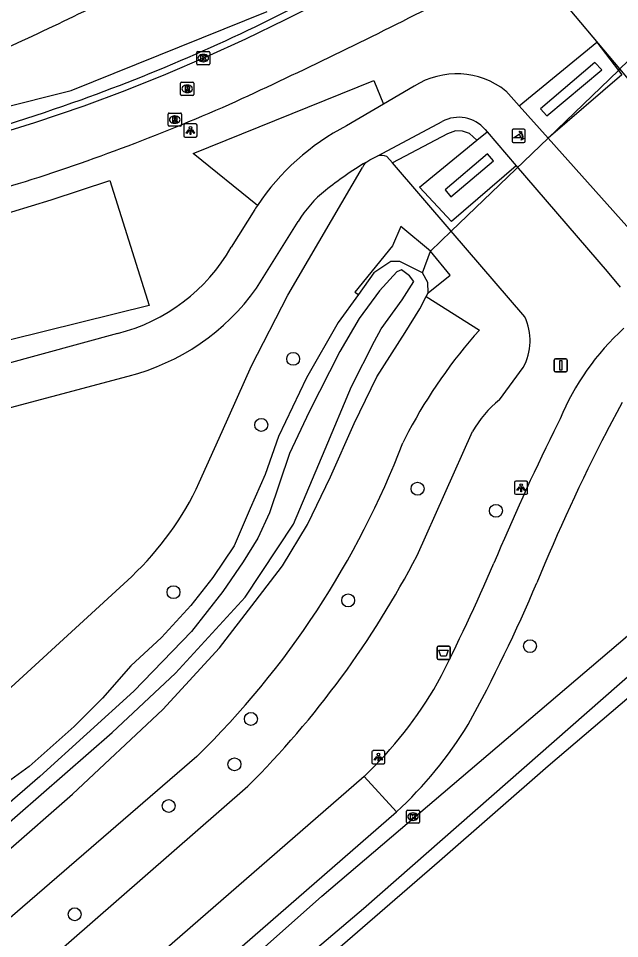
# Model space of a CAD drawing. Extents: x 155018 to 156648, y 383980 to 385733.
# Drawn here: x 156082.5 to 156128, y 384211.6 to 384281.3 of the extents above; entities that cross this region are included whole.
import ezdxf

# ---------------------------------------------------------------- set-up
doc = ezdxf.new("R2010")
doc.units = 0
for name, color, linetype in [('IMGEO_Afvalbak', 7, 'Continuous'), ('IMGEO_Berm_groen', 7, 'Continuous'), ('IMGEO_Boom', 7, 'Continuous'), ('IMGEO_Duiker', 7, 'Continuous'), ('IMGEO_Fietspad_gesloten', 7, 'Continuous'), ('IMGEO_Greppel_droge_sloot', 7, 'Continuous'), ('IMGEO_Groenvoorziening', 7, 'Continuous'), ('IMGEO_Kolk', 7, 'Continuous'), ('IMGEO_Lichtpunt', 7, 'Continuous'), ('IMGEO_Loofbos', 7, 'Continuous'), ('IMGEO_Poller', 7, 'Continuous'), ('IMGEO_Rijbaan_lokaal_gesloten', 7, 'Continuous'), ('IMGEO_Rijbaan_regionaal_gesloten', 7, 'Continuous'), ('IMGEO_Rioolput', 7, 'Continuous'), ('IMGEO_Terreindeel_gesloten', 7, 'Continuous'), ('IMGEO_Verkeersbordpaal', 7, 'Continuous'), ('IMGEO_Waterloop', 7, 'Continuous')]:
    doc.layers.add(name, color=color, linetype=linetype)

msp = doc.modelspace()

# ---------------------------------------------------------------- linework, layer by layer
at = {"layer": 'IMGEO_Afvalbak'}
for p, q in [((156114.283, 384233.734), (156115.073, 384233.734)), ((156115.073, 384233.734), (156114.283, 384233.734)), ((156114.183, 384232.834), (156114.183, 384233.634)), ((156114.183, 384233.634), (156114.183, 384232.834)), ((156115.173, 384233.634), (156115.173, 384232.834)), ((156115.173, 384232.834), (156115.173, 384233.634)), ((156115.073, 384232.734), (156114.283, 384232.734)), ((156114.283, 384232.734), (156115.073, 384232.734))]:
    msp.add_line(p, q, dxfattribs=at)
msp.add_lwpolyline([(156114.326, 384233.448), (156115.03, 384233.448), (156114.881, 384232.978), (156114.475, 384232.978), (156114.326, 384233.448)], dxfattribs=at)
for centre, start, end in [((156114.283, 384233.634), 90, 180), ((156114.283, 384233.634), 90, 180), ((156115.073, 384233.634), 0, 90), ((156115.073, 384233.634), 360, 90), ((156114.283, 384232.834), 180, 270), ((156114.283, 384232.834), 180, 270), ((156115.073, 384232.834), 270, 0), ((156115.073, 384232.834), 270, 0)]:
    msp.add_arc(centre, 0.1, start, end, dxfattribs=at)
at = {"layer": 'IMGEO_Berm_groen'}
for points in [[(156214.35, 384338.025), (156134.617, 384269.644), (156128.031, 384277.497), (156123.05, 384283.437), (156200.868, 384350.384)], [(156049.075, 384267.847), (156057.303, 384269.023), (156064.431, 384270.328), (156086.478, 384275.851), (156101.318, 384281.837)], [(156120.399, 384274.701), (156126.291, 384279.514), (156127.917, 384277.387), (156128.166, 384277.061), (156122.588, 384272.255)], [(156100.578, 384267.141), (156095.724, 384271.089), (156109.384, 384276.628), (156110.114, 384274.821)], [(156075.947, 384264.974), (156080.469, 384266.214), (156084.958, 384267.57), (156089.411, 384269.04), (156092.372, 384259.571), (156079.21, 384256.294), (156066.019, 384253.133), (156052.801, 384250.089), (156040.596, 384247.388)]]:
    msp.add_lwpolyline(points, dxfattribs=at)
at = {"layer": 'IMGEO_Boom'}
for centre in [(156103.287, 384255.518), (156100.867, 384250.513), (156112.705, 384245.671), (156118.64, 384244), (156094.222, 384237.833), (156107.45, 384237.207), (156121.222, 384233.743), (156100.082, 384228.223), (156098.837, 384224.785), (156093.857, 384221.626), (156086.739, 384213.416)]:
    msp.add_circle(centre, 0.489, dxfattribs=at)
at = {"layer": 'IMGEO_Duiker'}
msp.add_lwpolyline([(156113.08, 384262.046), (156113.675, 384263.671), (156115.251, 384265.189), (156122.588, 384272.255), (156127.917, 384277.387), (156128.031, 384277.497), (156129.797, 384279.198), (156131.476, 384280.815)], dxfattribs=at)
at = {"layer": 'IMGEO_Fietspad_gesloten'}
for points in [[(156112.446, 384276.189), (156110.114, 384274.821)], [(156120.399, 384274.701), (156119.396, 384275.823)], [(156110.114, 384274.821), (156107.315, 384273.18)], [(156122.588, 384272.255), (156120.399, 384274.701)], [(156109.684, 384270.907), (156114.568, 384273.503)], [(156117.821, 384272.894), (156117.972, 384272.719)], [(156117.972, 384272.719), (156120.169, 384270.161)], [(156131.363, 384262.618), (156129.613, 384264.401), (156122.588, 384272.255)], [(156108.79, 384270.414), (156108.944, 384270.505), (156109.098, 384270.595), (156109.684, 384270.907)], [(156120.169, 384270.161), (156127.057, 384262.14), (156128.048, 384260.964)], [(156100.578, 384267.141), (156100.51, 384267.038), (156100.442, 384266.935), (156100.376, 384266.831), (156098.587, 384263.992)], [(156100.507, 384260.869), (156103.661, 384265.926)], [(156089.979, 384257.451), (156048.878, 384246.199)], [(156049.539, 384243.209), (156090.78, 384254.207)], [(156127.028, 384250), (156128.218, 384252.245)], [(156123.495, 384250.961), (156123.018, 384250)], [(156108.659, 384223.86), (156042.763, 384166.503), (156027.17, 384152.885), (156000, 384129.39), (155991.959, 384122.276), (155963.177, 384097.374), (155941.474, 384078.533), (155898.524, 384041.236), (155893.97, 384037.218), (155891.267, 384034.708)], [(156108.659, 384223.86), (156111.109, 384221.17)], [(156051.883, 384169.608), (156111.109, 384221.17)]]:
    msp.add_lwpolyline(points, dxfattribs=at)
for centre, radius, start, end in [((156115.664, 384271.127), 5.998, 51.52685, 122.44411), ((156115.829, 384271.245), 2.586, 39.61036, 119.18223), ((156115.572, 384257.191), 17.995, 117.3134, 146.43226), ((156122.156, 384247.986), 26.109, 120.79268, 128.96946), ((156111.284, 384261.313), 8.911, 128.51104, 148.81859), ((156086.746, 384270.641), 13.58, 283.77387, 330.68668), ((156086.555, 384270.807), 17.13, 284.2784, 324.53591), ((156141.325, 384243.563), 19.303, 132.31714, 157.46651), ((156278.192, 384173.579), 172.972, 153.78047, 157.41123), ((156248.899, 384186.806), 137.28, 152.59191, 157.86288), ((155970.911, 384303.871), 160.799, 333.03337, 336.60396), ((156010.249, 384285.806), 121.096, 331.37439, 337.02405), ((156087.09, 384246.524), 31.287, 313.58245, 330.15377), ((156089.148, 384244.734), 32.211, 312.983, 328.26405)]:
    msp.add_arc(centre, radius, start, end, dxfattribs=at)
at = {"layer": 'IMGEO_Greppel_droge_sloot'}
msp.add_lwpolyline([(156091.312, 384202.215), (156105.449, 384214.778), (156133.883, 384239.009), (156135.207, 384237.19), (156108.621, 384213.824), (156092.652, 384200.288), (156091.312, 384202.215)], dxfattribs=at)
at = {"layer": 'IMGEO_Groenvoorziening'}
for points in [[(156122.499, 384273.929), (156126.651, 384277.43), (156126.118, 384277.986), (156122.006, 384274.48), (156122.499, 384273.929)], [(156117.197, 384272.086), (156116.626, 384272.599), (156116.118, 384272.789), (156115.575, 384272.795), (156114.97, 384272.584), (156110.798, 384270.367)], [(156120.169, 384270.161), (156115.278, 384265.941), (156112.863, 384268.545), (156117.197, 384272.086)], [(156117.197, 384272.086), (156117.972, 384272.719)], [(156115.231, 384267.803), (156118.467, 384270.531), (156118.005, 384271.069), (156114.79, 384268.328), (156115.231, 384267.803)], [(156066.696, 384205.612), (156076.396, 384213.634), (156086.563, 384222.509), (156093.413, 384228.951), (156097.695, 384233.619), (156100.417, 384237.135), (156102.487, 384239.834), (156104.369, 384242.97), (156106.101, 384246.581), (156107.916, 384250.606), (156109.616, 384254.15), (156111.761, 384257.524), (156112.872, 384259.323), (156113.362, 384260.241)]]:
    msp.add_lwpolyline(points, dxfattribs=at)
at = {"layer": 'IMGEO_Kolk'}
for p, q in [((156095.977, 384277.892), (156095.977, 384278.744)), ((156096.052, 384278.818), (156096.904, 384278.818)), ((156096.465, 384278.598), (156096.49, 384278.598)), ((156096.978, 384278.744), (156096.978, 384277.892)), ((156096.904, 384277.818), (156096.052, 384277.818)), ((156096.488, 384278.038), (156096.463, 384278.038)), ((156111.859, 384220.39), (156111.859, 384221.242)), ((156111.934, 384221.316), (156112.786, 384221.316)), ((156112.86, 384221.242), (156112.86, 384220.39)), ((156112.37, 384220.536), (156112.345, 384220.536)), ((156112.347, 384221.096), (156112.372, 384221.096)), ((156112.786, 384220.316), (156111.934, 384220.316))]:
    msp.add_line(p, q, dxfattribs=at)
for points in [[(156095.977, 384277.892), (156095.977, 384278.744)], [(156096.052, 384278.818), (156096.904, 384278.818)], [(156096.298, 384278.518), (156096.421, 384278.518), (156096.421, 384278.367), (156096.551, 384278.518), (156096.715, 384278.518), (156096.569, 384278.367), (156096.722, 384278.118), (156096.57, 384278.118), (156096.485, 384278.282), (156096.421, 384278.215), (156096.421, 384278.118), (156096.298, 384278.118), (156096.298, 384278.518)], [(156096.978, 384278.744), (156096.978, 384277.892)], [(156096.904, 384277.818), (156096.052, 384277.818)], [(156111.859, 384220.39), (156111.859, 384221.242)], [(156111.934, 384221.316), (156112.786, 384221.316)], [(156112.86, 384221.242), (156112.86, 384220.39)], [(156112.18, 384221.016), (156112.303, 384221.016), (156112.303, 384220.865), (156112.433, 384221.016), (156112.597, 384221.016), (156112.451, 384220.865), (156112.604, 384220.616), (156112.452, 384220.616), (156112.367, 384220.78), (156112.303, 384220.713), (156112.303, 384220.616), (156112.18, 384220.616), (156112.18, 384221.016)], [(156112.786, 384220.316), (156111.934, 384220.316)]]:
    msp.add_lwpolyline(points, dxfattribs=at)
for centre, start, end in [((156096.054, 384278.742), 91.55205, 178.44795), ((156096.054, 384278.742), 91.55205, 178.44795), ((156096.902, 384278.742), 1.55205, 88.44795), ((156096.902, 384278.742), 1.55205, 88.44795), ((156096.054, 384277.894), 181.55205, 268.44795), ((156096.054, 384277.894), 181.55205, 268.44795), ((156096.902, 384277.894), 271.55205, 358.44795), ((156096.902, 384277.894), 271.55205, 358.44795), ((156111.936, 384221.24), 91.55205, 178.44795), ((156111.936, 384221.24), 91.55205, 178.44795), ((156112.784, 384221.24), 1.55205, 88.44795), ((156112.784, 384221.24), 1.55205, 88.44795), ((156111.936, 384220.392), 181.55205, 268.44795), ((156111.936, 384220.392), 181.55205, 268.44795), ((156112.784, 384220.392), 271.55205, 358.44795), ((156112.784, 384220.392), 271.55205, 358.44795)]:
    msp.add_arc(centre, 0.0765, start, end, dxfattribs=at)
for centre, major_axis, ratio, start_param, end_param in [((156096.464, 384278.318), (-0.387, 0.002), 0.722429, 4.712389, 7.853982), ((156096.489, 384278.318), (-0.39, 0.002), 0.717154, 1.570796, 4.712389), ((156112.346, 384220.816), (-0.387, 0.002), 0.722429, 4.712389, 7.853982), ((156112.371, 384220.816), (-0.39, 0.002), 0.717154, 1.570796, 4.712389)]:
    msp.add_ellipse(centre, major_axis=major_axis, ratio=ratio, start_param=start_param, end_param=end_param, dxfattribs=at)
at = {"layer": 'IMGEO_Lichtpunt'}
for p, q in [((156095.006, 384273.232), (156095.006, 384272.425)), ((156095.006, 384273.232), (156095.006, 384272.425)), ((156095.908, 384273.327), (156095.1, 384273.327)), ((156095.908, 384273.327), (156095.1, 384273.327)), ((156096.002, 384272.425), (156096.002, 384273.232)), ((156096.002, 384272.425), (156096.002, 384273.232)), ((156095.1, 384272.331), (156095.908, 384272.331)), ((156095.1, 384272.331), (156095.908, 384272.331)), ((156120.047, 384246.153), (156120.047, 384245.346)), ((156120.047, 384246.153), (156120.047, 384245.346)), ((156120.949, 384246.248), (156120.141, 384246.248)), ((156120.949, 384246.248), (156120.141, 384246.248)), ((156121.043, 384245.346), (156121.043, 384246.153)), ((156121.043, 384245.346), (156121.043, 384246.153)), ((156120.141, 384245.252), (156120.949, 384245.252)), ((156120.141, 384245.252), (156120.949, 384245.252)), ((156109.237, 384225.723), (156109.237, 384224.916)), ((156109.237, 384225.723), (156109.237, 384224.916)), ((156110.139, 384225.818), (156109.331, 384225.818)), ((156110.139, 384225.818), (156109.331, 384225.818)), ((156110.233, 384224.916), (156110.233, 384225.723)), ((156110.233, 384224.916), (156110.233, 384225.723)), ((156109.331, 384224.822), (156110.139, 384224.822)), ((156109.331, 384224.822), (156110.139, 384224.822))]:
    msp.add_line(p, q, dxfattribs=at)
for points in [[(156095.38, 384272.896), (156095.419, 384272.868), (156095.231, 384272.606), (156095.193, 384272.633), (156095.38, 384272.896)], [(156095.482, 384272.848), (156095.529, 384272.848), (156095.529, 384272.526), (156095.482, 384272.526), (156095.482, 384272.848)], [(156095.592, 384272.868), (156095.63, 384272.895), (156095.817, 384272.633), (156095.778, 384272.605), (156095.592, 384272.868)], [(156120.421, 384245.817), (156120.46, 384245.789), (156120.272, 384245.527), (156120.234, 384245.554), (156120.421, 384245.817)], [(156120.523, 384245.769), (156120.57, 384245.769), (156120.57, 384245.447), (156120.523, 384245.447), (156120.523, 384245.769)], [(156120.633, 384245.789), (156120.671, 384245.816), (156120.858, 384245.554), (156120.819, 384245.526), (156120.633, 384245.789)], [(156109.611, 384225.387), (156109.65, 384225.359), (156109.462, 384225.097), (156109.424, 384225.124), (156109.611, 384225.387)], [(156109.713, 384225.339), (156109.76, 384225.339), (156109.76, 384225.017), (156109.713, 384225.017), (156109.713, 384225.339)], [(156109.823, 384225.359), (156109.861, 384225.386), (156110.048, 384225.124), (156110.009, 384225.096), (156109.823, 384225.359)]]:
    msp.add_lwpolyline(points, dxfattribs=at)
for centre in [(156095.505, 384273.03), (156120.546, 384245.951), (156109.736, 384225.521)]:
    msp.add_circle(centre, 0.0994, dxfattribs=at)
for centre, start, end in [((156095.1, 384273.232), 90, 180), ((156095.1, 384273.232), 90, 180), ((156095.908, 384273.232), 0, 90), ((156095.908, 384273.232), 0, 90), ((156095.1, 384272.425), 180, 270), ((156095.1, 384272.425), 180, 270), ((156095.908, 384272.425), 270, 0), ((156095.908, 384272.425), 270, 360), ((156120.141, 384246.153), 90, 180), ((156120.141, 384246.153), 90, 180), ((156120.949, 384246.153), 0, 90), ((156120.949, 384246.153), 0, 90), ((156120.141, 384245.346), 180, 270), ((156120.141, 384245.346), 180, 270), ((156120.949, 384245.346), 270, 0), ((156120.949, 384245.346), 270, 360), ((156109.331, 384225.723), 90, 180), ((156109.331, 384225.723), 90, 180), ((156110.139, 384225.723), 0, 90), ((156110.139, 384225.723), 0, 90), ((156109.331, 384224.916), 180, 270), ((156109.331, 384224.916), 180, 270), ((156110.139, 384224.916), 270, 0), ((156110.139, 384224.916), 270, 360)]:
    msp.add_arc(centre, 0.0946, start, end, dxfattribs=at)
at = {"layer": 'IMGEO_Loofbos'}
for points in [[(156110.798, 384270.367), (156110.375, 384270.859)], [(156096.172, 384246.136), (156097.902, 384250), (156100.134, 384254.983), (156102.892, 384260.358), (156108.535, 384270.016)], [(156120.822, 384258.712), (156115.251, 384265.189), (156110.798, 384270.367)], [(156113.513, 384260.524), (156115.184, 384261.86), (156113.675, 384263.671), (156111.446, 384265.543), (156110.803, 384264.092), (156107.947, 384260.573), (156108.224, 384260.408)], [(156108.224, 384260.408), (156106.697, 384258.277), (156104.286, 384254.072), (156102.184, 384249.638), (156101.161, 384246.745), (156100.038, 384244.165), (156098.816, 384241.336), (156097.207, 384238.954), (156095.536, 384236.829), (156093.32, 384234.386), (156090.993, 384232.254), (156088.836, 384229.802), (156086.688, 384227.639), (156083.297, 384224.616), (156079.666, 384221.987), (156076.006, 384218.63), (156070.207, 384213.388), (156067.387, 384211.035), (156051.117, 384196.983), (156047.876, 384194.551), (156047.532, 384194.291)], [(156113.362, 384260.241), (156113.513, 384260.524)], [(156113.362, 384260.241), (156117.387, 384257.705)], [(156118.909, 384252.423), (156120.714, 384254.863)], [(156112.023, 384250), (156111.594, 384249.164)], [(156112.671, 384240.62), (156116.864, 384250)], [(156000, 384159.048), (156064.771, 384215.322), (156073.684, 384223.065), (156091.057, 384239.03)], [(156095.979, 384225.365), (156000, 384142.358), (155882.665, 384040.607), (155880.673, 384040.961), (155879.606, 384042.101)], [(155886.455, 384037.776), (156000, 384136.33), (156047.39, 384177.287), (156099.856, 384223.125)]]:
    msp.add_lwpolyline(points, dxfattribs=at)
for centre, radius, start, end in [((156109.927, 384269.41), 1.516, 72.8247, 99.22801), ((156109.93, 384269.403), 1.523, 138.42672, 156.27762), ((156116.925, 384256.895), 4.299, 331.78936, 24.99613), ((156146.263, 384231.883), 38.738, 138.19546, 152.11548), ((156124.276, 384245.819), 8.509, 129.09882, 150.57278), ((156049.355, 384272.978), 66.639, 314.39859, 339.06205), ((156075.183, 384255.851), 23.128, 313.3424, 335.16384), ((156049.8, 384273.232), 70.826, 314.97096, 332.58386)]:
    msp.add_arc(centre, radius, start, end, dxfattribs=at)
at = {"layer": 'IMGEO_Poller'}
for p, q in [((156119.86, 384272.827), (156119.86, 384272.02)), ((156119.86, 384272.827), (156119.86, 384272.02)), ((156120.762, 384272.922), (156119.954, 384272.922)), ((156120.762, 384272.922), (156119.954, 384272.922)), ((156120.856, 384272.02), (156120.856, 384272.827)), ((156120.856, 384272.02), (156120.856, 384272.827)), ((156119.954, 384271.925), (156120.762, 384271.925)), ((156119.954, 384271.925), (156120.762, 384271.925))]:
    msp.add_line(p, q, dxfattribs=at)
for points in [[(156120.539, 384272.651), (156120.527, 384272.578), (156120.402, 384272.783)], [(156120.402, 384272.783), (156120.633, 384272.717), (156120.562, 384272.685)], [(156120.495, 384272.278), (156119.982, 384272.278), (156120.412, 384272.553)], [(156120.555, 384272.106), (156120.621, 384272.337), (156120.651, 384272.269)], [(156120.687, 384272.242), (156120.759, 384272.231), (156120.555, 384272.106)]]:
    msp.add_lwpolyline(points, dxfattribs=at)
for centre, radius, start, end in [((156119.954, 384272.827), 0.0946, 90, 180), ((156119.954, 384272.827), 0.0946, 90, 180), ((156120.762, 384272.827), 0.0946, 0, 90), ((156120.762, 384272.827), 0.0946, 0, 90), ((156120.167, 384272.328), 0.332, 351.32473, 42.4854), ((156120.181, 384272.338), 0.476, 351.75274, 41.16905), ((156120.181, 384272.338), 0.516, 349.35686, 42.29123), ((156119.954, 384272.02), 0.0946, 180, 270), ((156119.954, 384272.02), 0.0946, 180, 270), ((156120.762, 384272.02), 0.0946, 270, 0), ((156120.762, 384272.02), 0.0946, 270, 0)]:
    msp.add_arc(centre, radius, start, end, dxfattribs=at)
at = {"layer": 'IMGEO_Rijbaan_lokaal_gesloten'}
for points in [[(156050.08, 384267.128), (156050.132, 384266.601), (156052.566, 384266.807), (156054.997, 384267.049), (156057.424, 384267.325), (156059.847, 384267.636), (156062.265, 384267.982), (156064.678, 384268.363), (156068.525, 384269.217), (156072.354, 384270.153), (156076.162, 384271.169), (156079.948, 384272.265), (156083.709, 384273.441), (156087.445, 384274.696), (156090.553, 384275.864), (156093.635, 384277.102), (156096.687, 384278.41), (156099.709, 384279.786), (156102.699, 384281.231), (156105.655, 384282.743)], [(156078.259, 384267.567), (156082.478, 384268.802)], [(156138.168, 384237.772), (156138.092, 384237.847), (156122.598, 384224.636), (156114.358, 384217.429), (156053.39, 384164.602)]]:
    msp.add_lwpolyline(points, dxfattribs=at)
for centre, radius, start, end in [((156039.6, 384407.27), 140.428, 289.82399, 297.94299), ((155924.682, 384652.776), 416, 294.76311, 297.05486), ((156032.382, 384429.431), 163.725, 281.32909, 289.57028), ((156036.982, 384413.884), 152.049, 287.41088, 294.04354)]:
    msp.add_arc(centre, radius, start, end, dxfattribs=at)
at = {"layer": 'IMGEO_Rijbaan_regionaal_gesloten'}
msp.add_arc((155993.686, 384473.508), 213.353, 293.08352, 296.74941, dxfattribs=at)
at = {"layer": 'IMGEO_Rioolput'}
for p, q in [((156094.759, 384275.563), (156094.759, 384276.415)), ((156094.834, 384276.489), (156095.686, 384276.489)), ((156095.247, 384276.269), (156095.272, 384276.269)), ((156095.76, 384276.415), (156095.76, 384275.563)), ((156095.27, 384275.709), (156095.245, 384275.709)), ((156095.686, 384275.489), (156094.834, 384275.489)), ((156093.891, 384274.152), (156094.743, 384274.152)), ((156093.816, 384273.226), (156093.816, 384274.078)), ((156094.304, 384273.932), (156094.329, 384273.932)), ((156094.817, 384274.078), (156094.817, 384273.226)), ((156094.743, 384273.152), (156093.891, 384273.152)), ((156094.327, 384273.372), (156094.302, 384273.372))]:
    msp.add_line(p, q, dxfattribs=at)
for points in [[(156094.759, 384275.563), (156094.759, 384276.415)], [(156094.834, 384276.489), (156095.686, 384276.489)], [(156095.76, 384276.415), (156095.76, 384275.563)], [(156095.348, 384276.187), (156095.096, 384276.189), (156095.096, 384275.789)], [(156095.096, 384275.789), (156095.22, 384275.789), (156095.22, 384275.951), (156095.231, 384275.951)], [(156095.274, 384276.108), (156095.22, 384276.108), (156095.22, 384276.027)], [(156095.22, 384276.027), (156095.272, 384276.027)], [(156095.278, 384275.922), (156095.349, 384275.789), (156095.489, 384275.789), (156095.424, 384275.915)], [(156095.686, 384275.489), (156094.834, 384275.489)], [(156093.891, 384274.152), (156094.743, 384274.152)], [(156093.816, 384273.226), (156093.816, 384274.078)], [(156094.405, 384273.85), (156094.153, 384273.852), (156094.153, 384273.452)], [(156094.153, 384273.452), (156094.277, 384273.452), (156094.277, 384273.614), (156094.288, 384273.614)], [(156094.331, 384273.771), (156094.277, 384273.771), (156094.277, 384273.69)], [(156094.277, 384273.69), (156094.329, 384273.69)], [(156094.335, 384273.585), (156094.406, 384273.452), (156094.546, 384273.452), (156094.481, 384273.578)], [(156094.817, 384274.078), (156094.817, 384273.226)], [(156094.743, 384273.152), (156093.891, 384273.152)]]:
    msp.add_lwpolyline(points, dxfattribs=at)
for centre, radius, start, end in [((156094.836, 384276.413), 0.0765, 91.55205, 178.44795), ((156094.836, 384276.413), 0.0765, 91.55205, 178.44795), ((156095.684, 384276.413), 0.0765, 1.55205, 88.44795), ((156095.684, 384276.413), 0.0765, 1.55205, 88.44795), ((156094.836, 384275.565), 0.0765, 181.55205, 268.44795), ((156094.836, 384275.565), 0.0765, 181.55205, 268.44795), ((156095.23, 384275.898), 0.0533, 26.02933, 88.69889), ((156095.256, 384276.216), 0.19, 274.7715, 282.96867), ((156095.28, 384276.012), 0.0964, 77.00612, 93.18647), ((156095.294, 384276.069), 0.0378, 276.66336, 79.67722), ((156095.347, 384276.077), 0.109, 350.36119, 89.41601), ((156095.345, 384276.077), 0.112, 277.58423, 350.98172), ((156095.329, 384275.862), 0.108, 29.51342, 73.79051), ((156095.684, 384275.565), 0.0765, 271.55205, 358.44795), ((156095.684, 384275.565), 0.0765, 271.55205, 358.44795), ((156093.893, 384274.076), 0.0765, 91.55205, 178.44795), ((156093.893, 384274.076), 0.0765, 91.55205, 178.44795), ((156094.741, 384274.076), 0.0765, 1.55205, 88.44795), ((156094.741, 384274.076), 0.0765, 1.55205, 88.44795), ((156094.287, 384273.561), 0.0533, 26.02933, 88.69889), ((156094.313, 384273.879), 0.19, 274.7715, 282.96867), ((156094.337, 384273.675), 0.0964, 77.00612, 93.18647), ((156094.351, 384273.732), 0.0378, 276.66336, 79.67722), ((156094.404, 384273.74), 0.109, 350.36119, 89.41601), ((156094.402, 384273.74), 0.112, 277.58423, 350.98172), ((156094.386, 384273.525), 0.108, 29.51342, 73.79051), ((156093.893, 384273.228), 0.0765, 181.55205, 268.44795), ((156093.893, 384273.228), 0.0765, 181.55205, 268.44795), ((156094.741, 384273.228), 0.0765, 271.55205, 358.44795), ((156094.741, 384273.228), 0.0765, 271.55205, 358.44795)]:
    msp.add_arc(centre, radius, start, end, dxfattribs=at)
for centre, major_axis, ratio, start_param, end_param in [((156095.246, 384275.989), (-0.387, 0.002), 0.722429, 4.712389, 7.853982), ((156095.271, 384275.989), (-0.39, 0.002), 0.717154, 1.570796, 4.712389), ((156094.303, 384273.652), (-0.387, 0.002), 0.722429, 4.712389, 7.853982), ((156094.328, 384273.652), (-0.39, 0.002), 0.717154, 1.570796, 4.712389)]:
    msp.add_ellipse(centre, major_axis=major_axis, ratio=ratio, start_param=start_param, end_param=end_param, dxfattribs=at)
at = {"layer": 'IMGEO_Terreindeel_gesloten'}
msp.add_lwpolyline([(156113.513, 384260.524), (156113.486, 384261.303), (156113.08, 384262.046), (156111.361, 384262.892), (156110.689, 384262.899), (156109.394, 384262.04), (156108.224, 384260.408)], dxfattribs=at)
at = {"layer": 'IMGEO_Verkeersbordpaal'}
for p, q in [((156123.052, 384254.624), (156123.052, 384255.424)), ((156123.052, 384255.424), (156123.052, 384254.624)), ((156123.152, 384255.524), (156123.942, 384255.524)), ((156123.942, 384255.524), (156123.152, 384255.524)), ((156124.042, 384255.424), (156124.042, 384254.624)), ((156124.042, 384254.624), (156124.042, 384255.424)), ((156123.942, 384254.524), (156123.152, 384254.524)), ((156123.152, 384254.524), (156123.942, 384254.524))]:
    msp.add_line(p, q, dxfattribs=at)
msp.add_lwpolyline([(156123.472, 384255.399), (156123.622, 384255.399), (156123.622, 384254.649), (156123.472, 384254.649), (156123.472, 384255.399)], dxfattribs=at)
for centre, start, end in [((156123.152, 384255.424), 90, 180), ((156123.152, 384255.424), 90, 180), ((156123.942, 384255.424), 0, 90), ((156123.942, 384255.424), 360, 90), ((156123.152, 384254.624), 180, 270), ((156123.152, 384254.624), 180, 270), ((156123.942, 384254.624), 270, 0), ((156123.942, 384254.624), 270, 0)]:
    msp.add_arc(centre, 0.1, start, end, dxfattribs=at)
at = {"layer": 'IMGEO_Waterloop'}
msp.add_lwpolyline([(156080.584, 384219.374), (156089.586, 384227.187), (156094.385, 384231.688), (156099.65, 384237.463), (156103.302, 384242.983), (156105.701, 384248.673), (156107.697, 384253.429), (156109.438, 384256.847), (156109.956, 384257.801), (156111.538, 384259.98), (156112.411, 384261.383), (156112.094, 384261.806), (156111.485, 384262.256), (156111.141, 384262.123), (156109.818, 384260.668), (156108.284, 384258.578), (156106.828, 384256.064), (156104.5, 384251.514), (156103.018, 384248.339), (156101.484, 384243.841), (156100.611, 384241.936), (156099.499, 384240.136), (156097.965, 384237.887), (156095.584, 384234.845), (156091.218, 384230.32), (156084.09, 384223.856), (156034.533, 384180.903)], dxfattribs=at)

doc.saveas('drawing.dxf')
